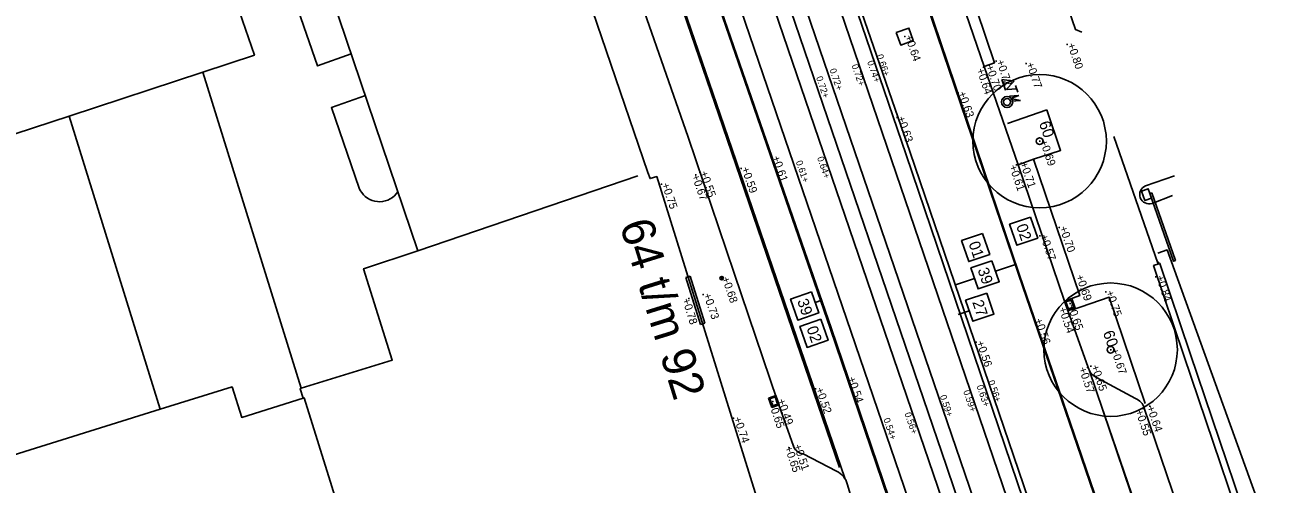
# Model space of a CAD drawing. Extents: x 122462 to 123306, y 485548 to 486417.
# Drawn here: x 122833 to 122889.1, y 485985.5 to 486006.2 of the extents above; entities that cross this region are included whole.
import ezdxf

# ---------------------------------------------------------------- set-up
doc = ezdxf.new("R2010")
doc.units = 0
for name, color, linetype in [('B meubilair trammast', 7, 'Continuous'), ('B-WE-GR-BOOM_BOOMDIAMETER-T25', 7, 'Continuous'), ('B-WE-IE-MEUBILAIR_WEGMEUBILAIR_AFVALBAK-S', 7, 'Continuous'), ('B-WE-IE-MEUBILAIR_WEGMEUBILAIR_SLAGBOOM-S', 7, 'Continuous'), ('B-WE-IE-MEUBILAIR_WEGMEUBILAIR_VERKEERSBORD-S', 7, 'Continuous'), ('B-WE-OG-BEBOUWING_ROOSTER-G', 7, 'Continuous'), ('B-WE-OG-HOOGTEPUNT-S', 7, 'Continuous'), ('B-WE-OG-TOPOKAART-G', 7, 'Continuous'), ('B-WE-RI-HWA_KOLK-S', 7, 'Continuous'), ('B-WE-VH-KANTOPSLUITING_ELEMENT_INRIT-G', 7, 'Continuous'), ('B-WE-VH-KANTOPSLUITING_OPSLUITBAND_100X200-G', 7, 'Continuous'), ('B-WE-VH-KANTOPSLUITING_TROTTOIRBAND-G', 7, 'Continuous'), ('B-WE-VH-KANTOPSLUITING_TROTTOIRBAND_130 150-G', 7, 'Continuous'), ('B-WE-VH-MATERIAALGRENS-G', 7, 'Continuous'), ('B-WE-VH-MATERIAALGRENS_ASFALT-G', 7, 'Continuous'), ('B-WE-VW-MARKERING_LANGS_STREEP_11_010-G', 7, 'Continuous'), ('Bestaand Hoogtemaat vast', 7, 'Continuous'), ('iba7-verkeersbord blauw', 7, 'Continuous'), ('iba7-verkeersbord rood', 7, 'Continuous'), ('Level 1', 7, 'Continuous'), ('Level 11', 7, 'Continuous'), ('Level 17', 7, 'Continuous'), ('Level 19', 7, 'Continuous'), ('Level 21', 7, 'Continuous'), ('Level 24', 7, 'Continuous'), ('Level 4', 7, 'Continuous'), ('V markering 1-1 10 cm', 7, 'Continuous'), ('V markering ononderbroken streep 10 cm', 7, 'Continuous'), ('V materiaalscheiding algemeen', 7, 'Continuous'), ('V Rails', 7, 'Continuous'), ('V riool inspectieput', 7, 'Continuous'), ('V RWS-band 115-225x250 mm specie', 7, 'Continuous'), ('V-WE-GR-BOOM-S', 7, 'Continuous'), ('X-WE-AL-TEKENBLAD-S', 7, 'Continuous')]:
    doc.layers.add(name, color=color, linetype=linetype)

msp = doc.modelspace()

# ---------------------------------------------------------------- linework, layer by layer
at = {"layer": 'B meubilair trammast'}
for p, q in [((122877.451, 486003.674), (122876.889, 486003.749)), ((122876.889, 486003.749), (122877.055, 486003.269)), ((122877.055, 486003.269), (122877.451, 486003.674)), ((122877.505, 486003.486), (122877.608, 486003.187)), ((122877.556, 486003.337), (122877.14, 486003.306)), ((122877.245, 486003.003), (122877.66, 486003.033)), ((122877.66, 486003.033), (122877.285, 486002.889)), ((122877.285, 486002.889), (122877.74, 486002.806)), ((122877.74, 486002.806), (122877.324, 486002.776))]:
    msp.add_line(p, q, dxfattribs=at)
at = {"layer": 'B-WE-IE-MEUBILAIR_WEGMEUBILAIR_AFVALBAK-S'}
for radius in [0.25, 0.156]:
    msp.add_circle((122877.133, 486002.74), radius, dxfattribs=at)
at = {"layer": 'B-WE-IE-MEUBILAIR_WEGMEUBILAIR_SLAGBOOM-S'}
for p, q in [((122883.551, 485998.622), (122884.611, 485995.576)), ((122883.646, 485998.655), (122884.706, 485995.609))]:
    msp.add_line(p, q, dxfattribs=at)
for points in [[(122883.175, 485998.729), (122883.323, 485998.304), (122883.625, 485998.409), (122883.477, 485998.834)], [(122883.646, 485998.655), (122884.706, 485995.609), (122884.611, 485995.576), (122883.551, 485998.622)]]:
    msp.add_lwpolyline(points, close=True, dxfattribs=at)
at = {"layer": 'B-WE-OG-BEBOUWING_ROOSTER-G'}
for p, q in [((122862.872, 485994.904), (122862.681, 485994.844)), ((122863.341, 485992.725), (122862.681, 485994.844)), ((122863.532, 485992.785), (122862.872, 485994.904)), ((122863.532, 485992.785), (122863.341, 485992.725))]:
    msp.add_line(p, q, dxfattribs=at)
at = {"layer": 'B-WE-OG-HOOGTEPUNT-S'}
for p, q in [((122872.532, 486005.705), (122872.532, 486005.665)), ((122872.512, 486005.685), (122872.552, 486005.685)), ((122879.815, 486005.33), (122879.855, 486005.33)), ((122879.835, 486005.35), (122879.835, 486005.31)), ((122876.619, 486004.583), (122876.659, 486004.583)), ((122876.639, 486004.603), (122876.639, 486004.563)), ((122876.05, 486004.303), (122876.09, 486004.303)), ((122876.07, 486004.323), (122876.07, 486004.283)), ((122876.259, 486004.395), (122876.299, 486004.395)), ((122876.279, 486004.415), (122876.279, 486004.375)), ((122877.966, 486004.464), (122878.006, 486004.464)), ((122877.986, 486004.484), (122877.986, 486004.444)), ((122874.907, 486003.153), (122874.947, 486003.153)), ((122874.927, 486003.173), (122874.927, 486003.133)), ((122872.163, 486002.035), (122872.203, 486002.035)), ((122872.183, 486002.055), (122872.183, 486002.015)), ((122878.578, 486000.974), (122878.618, 486000.974)), ((122878.598, 486000.994), (122878.598, 486000.954)), ((122866.539, 486000.257), (122866.579, 486000.257)), ((122866.559, 486000.277), (122866.559, 486000.237)), ((122863.295, 485999.566), (122863.335, 485999.566)), ((122863.315, 485999.586), (122863.315, 485999.546)), ((122865.157, 485999.752), (122865.197, 485999.752)), ((122865.177, 485999.772), (122865.177, 485999.732)), ((122877.529, 485999.904), (122877.569, 485999.904)), ((122877.549, 485999.924), (122877.549, 485999.884)), ((122877.748, 485999.983), (122877.788, 485999.983)), ((122877.768, 486000.003), (122877.768, 485999.963)), ((122861.568, 485999.038), (122861.608, 485999.038)), ((122861.588, 485999.058), (122861.588, 485999.018)), ((122863.109, 485999.46), (122863.149, 485999.46)), ((122863.129, 485999.48), (122863.129, 485999.44)), ((122878.589, 485996.717), (122878.629, 485996.717)), ((122878.609, 485996.737), (122878.609, 485996.697)), ((122879.459, 485997.09), (122879.499, 485997.09)), ((122879.479, 485997.11), (122879.479, 485997.07)), ((122864.277, 485994.81), (122864.317, 485994.81)), ((122864.297, 485994.83), (122864.297, 485994.79)), ((122883.799, 485994.87), (122883.839, 485994.87)), ((122883.819, 485994.89), (122883.819, 485994.85)), ((122862.824, 485993.918), (122862.824, 485993.878)), ((122863.444, 485994.074), (122863.484, 485994.074)), ((122863.464, 485994.094), (122863.464, 485994.054)), ((122880.36, 485994.26), (122880.4, 485994.26)), ((122880.38, 485994.28), (122880.38, 485994.24)), ((122881.552, 485994.194), (122881.592, 485994.194)), ((122881.572, 485994.214), (122881.572, 485994.174)), ((122862.804, 485993.898), (122862.844, 485993.898)), ((122879.773, 485993.573), (122879.813, 485993.573)), ((122879.793, 485993.593), (122879.793, 485993.553)), ((122879.945, 485993.665), (122879.985, 485993.665)), ((122879.965, 485993.685), (122879.965, 485993.645)), ((122878.347, 485992.943), (122878.387, 485992.943)), ((122878.367, 485992.963), (122878.367, 485992.923)), ((122875.721, 485991.933), (122875.761, 485991.933)), ((122875.741, 485991.953), (122875.741, 485991.913)), ((122881.771, 485991.591), (122881.811, 485991.591)), ((122881.791, 485991.611), (122881.791, 485991.571)), ((122880.732, 485990.794), (122880.772, 485990.794)), ((122880.752, 485990.814), (122880.752, 485990.774)), ((122880.885, 485990.848), (122880.925, 485990.848)), ((122880.905, 485990.868), (122880.905, 485990.828)), ((122869.934, 485990.315), (122869.974, 485990.315)), ((122869.954, 485990.335), (122869.954, 485990.295)), ((122868.501, 485989.831), (122868.541, 485989.831)), ((122868.521, 485989.851), (122868.521, 485989.811)), ((122866.578, 485989.261), (122866.618, 485989.261)), ((122866.598, 485989.281), (122866.598, 485989.241)), ((122866.777, 485989.319), (122866.817, 485989.319)), ((122866.797, 485989.339), (122866.797, 485989.299)), ((122883.235, 485988.942), (122883.275, 485988.942)), ((122883.255, 485988.962), (122883.255, 485988.922)), ((122883.525, 485989.047), (122883.565, 485989.047)), ((122883.545, 485989.067), (122883.545, 485989.027)), ((122864.807, 485988.509), (122864.847, 485988.509)), ((122864.827, 485988.529), (122864.827, 485988.489)), ((122867.312, 485987.184), (122867.352, 485987.184)), ((122867.332, 485987.204), (122867.332, 485987.164)), ((122867.506, 485987.281), (122867.546, 485987.281)), ((122867.526, 485987.301), (122867.526, 485987.261))]:
    msp.add_line(p, q, dxfattribs=at)
at = {"layer": 'B-WE-OG-TOPOKAART-G'}
msp.add_line((122860.981, 485999.574), (122854.941, 486017.262), dxfattribs=at)
msp.add_lwpolyline([(122848.664, 485979.329), (122849.182, 485977.768), (122866.425, 485983.141), (122861.375, 485999.38), (122861.077, 485999.291), (122860.981, 485999.574)], dxfattribs=at)
at = {"layer": 'B-WE-RI-HWA_KOLK-S'}
for p, q in [((122879.716, 485993.774), (122880.045, 485993.892)), ((122879.867, 485993.35), (122879.716, 485993.774)), ((122879.732, 485993.727), (122879.737, 485993.728)), ((122879.777, 485993.647), (122879.75, 485993.722)), ((122879.766, 485993.632), (122879.771, 485993.634)), ((122879.775, 485993.609), (122879.779, 485993.611)), ((122879.819, 485993.529), (122879.792, 485993.605)), ((122879.808, 485993.515), (122879.813, 485993.516)), ((122879.817, 485993.491), (122879.821, 485993.493)), ((122879.845, 485993.456), (122879.834, 485993.487)), ((122879.861, 485993.412), (122879.845, 485993.456)), ((122879.85, 485993.397), (122879.855, 485993.399)), ((122880.197, 485993.468), (122879.867, 485993.35)), ((122880.045, 485993.892), (122880.197, 485993.468)), ((122866.396, 485989.417), (122866.727, 485989.532)), ((122866.544, 485988.992), (122866.396, 485989.417)), ((122866.727, 485989.532), (122866.875, 485989.107)), ((122866.732, 485989.47), (122866.748, 485989.426)), ((122866.743, 485989.485), (122866.738, 485989.483)), ((122866.748, 485989.426), (122866.759, 485989.395)), ((122866.875, 485989.107), (122866.544, 485988.992)), ((122866.776, 485989.39), (122866.771, 485989.389)), ((122866.773, 485989.352), (122866.8, 485989.277)), ((122866.784, 485989.367), (122866.78, 485989.365)), ((122866.817, 485989.272), (122866.812, 485989.271)), ((122866.815, 485989.234), (122866.841, 485989.159)), ((122866.825, 485989.249), (122866.821, 485989.247)), ((122866.858, 485989.154), (122866.854, 485989.153))]:
    msp.add_line(p, q, dxfattribs=at)
for points in [[(122880.015, 485993.828), (122880.133, 485993.498), (122879.897, 485993.414), (122879.78, 485993.743)], [(122866.575, 485989.055), (122866.46, 485989.386), (122866.696, 485989.468), (122866.811, 485989.138)]]:
    msp.add_lwpolyline(points, close=True, dxfattribs=at)
for centre, start, end in [((122879.741, 485993.719), 19.6993, 109.6993), ((122879.767, 485993.644), 289.6993, 19.6993), ((122879.783, 485993.601), 19.6993, 109.6993), ((122879.81, 485993.526), 289.6993, 19.6993), ((122879.825, 485993.483), 19.6993, 109.6993), ((122879.852, 485993.408), 289.6993, 19.6993), ((122866.742, 485989.474), 109.2266, 199.2266), ((122866.768, 485989.398), 199.2266, 289.2266), ((122866.783, 485989.356), 109.2266, 199.2266), ((122866.809, 485989.28), 199.2266, 289.2266), ((122866.824, 485989.238), 109.2266, 199.2266), ((122866.85, 485989.162), 199.2266, 289.2266)]:
    msp.add_arc(centre, 0.01, start, end, dxfattribs=at)
at = {"layer": 'B-WE-VH-KANTOPSLUITING_ELEMENT_INRIT-G'}
for points in [[(122876.1, 486004.342), (122876.567, 486004.501), (122874.962, 486009.263), (122874.461, 486009.099)], [(122879.713, 485993.773), (122880.397, 485994.026), (122878.321, 486000.168), (122877.633, 485999.918)]]:
    msp.add_lwpolyline(points, close=True, dxfattribs=at)
at = {"layer": 'B-WE-VH-KANTOPSLUITING_OPSLUITBAND_100X200-G'}
for points in [[(122877.145, 486001.764), (122878.924, 486002.389)], [(122878.924, 486002.389), (122879.537, 486000.558), (122878.321, 486000.168)], [(122881.93, 486001.19), (122883.916, 485995.481)], [(122880.032, 485993.379), (122881.726, 485993.953), (122883.347, 485989.179)]]:
    msp.add_lwpolyline(points, dxfattribs=at)
at = {"layer": 'B-WE-VH-KANTOPSLUITING_TROTTOIRBAND-G'}
for points in [[(122883.362, 485998.964), (122884.664, 485999.414)], [(122884.567, 485998.537), (122883.65, 485998.177)]]:
    msp.add_lwpolyline(points, dxfattribs=at)
msp.add_arc((122883.517, 485998.575), 0.419, 111.5982, 288.5162, dxfattribs=at)
at = {"layer": 'B-WE-VH-KANTOPSLUITING_TROTTOIRBAND_130 150-G'}
for p, q in [((122877.633, 485999.918), (122876.1, 486004.342)), ((122880.779, 485990.795), (122879.713, 485993.773))]:
    msp.add_line(p, q, dxfattribs=at)
for points in [[(122882.902, 485989.401), (122881.147, 485990.35)], [(122885.07, 485983.752), (122883.304, 485988.967)]]:
    msp.add_lwpolyline(points, dxfattribs=at)
for centre, radius, start, end in [((122881.424, 485990.953), 0.664, 193.811, 245.3712), ((122882.655, 485988.77), 0.678, 16.8688, 68.5986)]:
    msp.add_arc(centre, radius, start, end, dxfattribs=at)
at = {"layer": 'B-WE-VH-MATERIAALGRENS-G'}
for points in [[(122869.833, 485985.807), (122864.223, 486002.181), (122860.47, 486013.137), (122856.82, 486023.786), (122852.933, 486035.191), (122852.304, 486036.83)], [(122878.772, 486010.178), (122880.204, 486006.001), (122880.488, 486005.883)]]:
    msp.add_lwpolyline(points, dxfattribs=at)
at = {"layer": 'B-WE-VH-MATERIAALGRENS_ASFALT-G'}
msp.add_line((122884.173, 485980.794), (122880.816, 485990.687), dxfattribs=at)
at = {"layer": 'B-WE-VW-MARKERING_LANGS_STREEP_11_010-G'}
for points in [[(122869.601, 485986.295), (122864.164, 486002.161), (122860.412, 486013.116), (122856.761, 486023.765), (122852.874, 486035.171)], [(122883.585, 485982.641), (122881.201, 485989.581)]]:
    msp.add_lwpolyline(points, dxfattribs=at)
at = {"layer": 'iba7-verkeersbord blauw'}
msp.add_circle((122864.297, 485994.81), 0.08, dxfattribs=at)
at = {"layer": 'iba7-verkeersbord rood'}
for centre, radius in [((122878.596, 486000.977), 3), ((122878.596, 486000.977), 0.15), ((122878.596, 486000.977), 0.15), ((122881.789, 485991.595), 3), ((122881.789, 485991.595), 0.15), ((122881.789, 485991.595), 0.15)]:
    msp.add_circle(centre, radius, dxfattribs=at)
at = {"layer": 'Level 1'}
for p, q in [((122844.648, 486013.747), (122850.629, 485996.039)), ((122840.962, 486004.087), (122834.942, 486002.105)), ((122834.942, 486002.105), (122830.959, 486000.793)), ((122839.046, 485988.913), (122830.659, 485986.304))]:
    msp.add_line(p, q, dxfattribs=at)
for points in [[(122840.723, 486012.264), (122843.279, 486004.85), (122840.962, 486004.087)], [(122850.629, 485996.039), (122848.188, 485995.235), (122849.476, 485991.128), (122845.389, 485989.856)], [(122845.471, 485989.406), (122842.713, 485988.547), (122842.274, 485989.917), (122839.046, 485988.913)], [(122845.389, 485989.856), (122845.334, 485989.839), (122845.471, 485989.406)]]:
    msp.add_lwpolyline(points, dxfattribs=at)
at = {"layer": 'Level 11'}
for points in [[(122847.633, 486004.909), (122846.11, 486004.359), (122844.87, 486007.959), (122844.854, 486008.085), (122844.853, 486008.211), (122844.866, 486008.337), (122844.893, 486008.461), (122844.934, 486008.581), (122844.988, 486008.695), (122845.055, 486008.803), (122845.133, 486008.902), (122845.222, 486008.992), (122845.321, 486009.071), (122845.429, 486009.138), (122845.543, 486009.193), (122845.662, 486009.234), (122845.786, 486009.262), (122845.912, 486009.275), (122846.038, 486009.274), (122846.164, 486009.259)], [(122849.73, 485998.7), (122849.659, 485998.604), (122849.577, 485998.517), (122849.485, 485998.441), (122849.385, 485998.376), (122849.277, 485998.324), (122849.164, 485998.286), (122849.047, 485998.261), (122848.928, 485998.251), (122848.809, 485998.255), (122848.691, 485998.274), (122848.576, 485998.307), (122848.466, 485998.354), (122848.362, 485998.413), (122848.267, 485998.485), (122848.18, 485998.568), (122848.105, 485998.66), (122848.041, 485998.761), (122847.99, 485998.869), (122846.74, 486002.489), (122848.27, 486003.025)]]:
    msp.add_lwpolyline(points, dxfattribs=at)
at = {"layer": 'Level 17'}
msp.add_line((122883.963, 485995.463), (122883.934, 485995.544), dxfattribs=at)
at = {"layer": 'Level 19'}
for p, q in [((122840.962, 486004.087), (122845.389, 485989.856)), ((122839.046, 485988.913), (122834.942, 486002.105))]:
    msp.add_line(p, q, dxfattribs=at)
at = {"layer": 'Level 21'}
for points in [[(122883.963, 485995.463), (122883.721, 485995.381), (122885.081, 485991.331), (122892.361, 485969.791), (122893.4, 485966.854)], [(122893.683, 485966.954), (122892.645, 485969.889), (122885.365, 485991.427), (122884.005, 485995.477), (122883.963, 485995.463)]]:
    msp.add_lwpolyline(points, dxfattribs=at)
at = {"layer": 'Level 24'}
msp.add_lwpolyline([(122883.913, 485995.942), (122884.326, 485996.082), (122894.409, 485968.144), (122927.341, 485980.139)], dxfattribs=at)
at = {"layer": 'Level 4'}
msp.add_line((122850.629, 485996.039), (122860.52, 485999.417), dxfattribs=at)
msp.add_lwpolyline([(122845.471, 485989.406), (122845.524, 485989.423), (122848.664, 485979.329)], dxfattribs=at)
at = {"layer": 'V markering 1-1 10 cm'}
msp.add_line((122878.952, 485973.058), (122874.406, 485986.361), dxfattribs=at)
for points in [[(122861.268, 486043.255), (122864.477, 486033.82), (122868.105, 486023.234), (122872.215, 486011.133), (122877.675, 485994.999), (122880.312, 485987.313), (122885.038, 485973.513), (122892.674, 485951.631), (122899.173, 485932.732), (122905.905, 485913.305)], [(122897.69, 485909.552), (122896.019, 485914.579), (122892.466, 485924.842), (122886.539, 485941.858), (122880.87, 485958.414), (122875.603, 485973.852), (122873.11, 485981.1), (122869.222, 485992.577), (122863.38, 486009.478), (122855.336, 486033.09), (122853.219, 486039.33)]]:
    msp.add_lwpolyline(points, dxfattribs=at)
at = {"layer": 'V markering ononderbroken streep 10 cm'}
msp.add_line((122874.406, 485986.361), (122855.755, 486040.94), dxfattribs=at)
msp.add_lwpolyline([(122878.319, 485984.197), (122872.773, 486000.466), (122867.161, 486016.698), (122860.607, 486035.872), (122857.454, 486044.963)], dxfattribs=at)
at = {"layer": 'V materiaalscheiding algemeen'}
for points in [[(122897.072, 485911.4), (122895.975, 485914.564), (122892.423, 485924.827), (122886.495, 485941.843), (122880.827, 485958.399), (122875.559, 485973.837), (122873.066, 485981.085), (122869.178, 485992.562), (122863.337, 486009.463), (122855.292, 486033.075), (122851.509, 486044.226)], [(122861.232, 486043.247), (122864.442, 486033.808), (122868.07, 486023.222), (122872.18, 486011.121), (122877.64, 485994.987), (122880.277, 485987.301), (122885.003, 485973.501), (122892.639, 485951.618), (122899.138, 485932.72), (122905.87, 485913.293)]]:
    msp.add_lwpolyline(points, dxfattribs=at)
at = {"layer": 'V Rails'}
for p, q in [((122859.04, 486037.86), (122898.563, 485922.205)), ((122857.682, 486037.396), (122897.205, 485921.741)), ((122856.774, 486035.862), (122895.923, 485921.303)), ((122855.416, 486035.398), (122894.565, 485920.838))]:
    msp.add_line(p, q, dxfattribs=at)
at = {"layer": 'V riool inspectieput'}
msp.add_lwpolyline([(122872.15, 486005.871), (122872.346, 486005.303), (122872.913, 486005.5), (122872.717, 486006.067)], close=True, dxfattribs=at)
at = {"layer": 'V RWS-band 115-225x250 mm specie'}
msp.add_lwpolyline([(122856.63, 486046.061), (122856.864, 486046.126), (122860.451, 486035.813), (122867.025, 486016.652), (122872.586, 486000.358), (122878.14, 485984.014)], dxfattribs=at)
at = {"layer": 'V-WE-GR-BOOM-S'}
msp.add_line((122869.94, 485985.555), (122870.438, 485983.947), dxfattribs=at)
for points in [[(122852.481, 486031.173), (122852.776, 486030.329), (122853.248, 486029.041), (122856.391, 486019.807), (122859.841, 486009.625), (122862.795, 486001.163), (122864.85, 485995.031), (122866.797, 485989.319), (122867.519, 485987.249)], [(122867.961, 485986.902), (122869.462, 485986.123)]]:
    msp.add_lwpolyline(points, dxfattribs=at)
for centre, radius, start, end in [((122868.049, 485987.47), 0.574, 202.5888, 261.2252), ((122869.137, 485985.364), 0.825, 13.3539, 66.8224)]:
    msp.add_arc(centre, radius, start, end, dxfattribs=at)
at = {"layer": 'X-WE-AL-TEKENBLAD-S'}
for p, q in [((122876.614, 485995.123), (122877.555, 485995.444)), ((122875.668, 485994.799), (122874.815, 485994.508)), ((122868.501, 485993.724), (122868.799, 485993.826)), ((122875.429, 485993.344), (122874.935, 485993.175)), ((122875.429, 485993.344), (122875.429, 485993.344))]:
    msp.add_line(p, q, dxfattribs=at)
for points in [[(122878.19, 485997.563), (122878.513, 485996.617), (122877.567, 485996.294), (122877.243, 485997.24)], [(122876.032, 485996.826), (122876.355, 485995.88), (122875.409, 485995.556), (122875.086, 485996.503)], [(122876.452, 485995.596), (122876.776, 485994.65), (122875.83, 485994.326), (122875.506, 485995.273)], [(122868.339, 485994.197), (122868.663, 485993.251), (122867.717, 485992.928), (122867.393, 485993.874)], [(122876.214, 485994.14), (122876.537, 485993.194), (122875.591, 485992.871), (122875.267, 485993.817)], [(122868.76, 485992.967), (122869.083, 485992.021), (122868.137, 485991.697), (122867.814, 485992.644)]]:
    msp.add_lwpolyline(points, close=True, dxfattribs=at)

# ---------------------------------------------------------------- texts
at = {"layer": 'B-WE-GR-BOOM_BOOMDIAMETER-T25'}
for p in [(122878.558, 486001.788), (122881.436, 485992.364)]:
    msp.add_text('60', height=0.5, rotation=289, dxfattribs=at).set_placement(p)
at = {"layer": 'B-WE-IE-MEUBILAIR_WEGMEUBILAIR_VERKEERSBORD-S'}
msp.add_text('64 t/m 92', height=1.5, rotation=287.2756, dxfattribs=at).set_placement((122859.693, 485997.222))
at = {"layer": 'B-WE-OG-HOOGTEPUNT-S'}
for s, rotation, p in [('+0.64', 289, (122872.532, 486005.685)), ('+0.80', 289, (122879.835, 486005.33)), ('+0.72', 289, (122876.639, 486004.583)), ('+0.64', 289, (122875.75, 486004.194)), ('+0.70', 289, (122876.166, 486004.351)), ('+0.77', 289, (122877.986, 486004.464)), ('+0.63', 289, (122874.927, 486003.153)), ('+0.63', 289, (122872.183, 486002.035)), ('+0.69', 289, (122878.598, 486000.974)), ('+0.61', 289, (122866.559, 486000.257)), ('+0.55', 289, (122863.315, 485999.566)), ('+0.59', 289, (122865.177, 485999.752)), ('+0.61', 289, (122877.217, 485999.848)), ('+0.71', 289, (122877.709, 485999.983)), ('+0.75', 289, (122861.588, 485999.038)), ('+0.67', 289, (122862.942, 485999.419)), ('+0.57', 289, (122878.609, 485996.717)), ('+0.70', 289, (122879.479, 485997.09)), ('+0.68', 289, (122864.297, 485994.81)), ('+0.69', 289, (122880.222, 485994.906)), ('+0.84', 289, (122883.819, 485994.87)), ('+0.73', 289, (122863.464, 485994.074)), ('+0.75', 289, (122881.572, 485994.194)), ('+0.78', 287.2746, (122862.517, 485993.855)), ('+0.54', 289, (122879.442, 485993.448)), ('+0.65', 289, (122879.839, 485993.581)), ('+0.56', 289, (122878.367, 485992.943)), ('+0.56', 289, (122875.741, 485991.933)), ('+0.67', 289, (122881.791, 485991.591)), ('+0.57', 289, (122880.348, 485990.749)), ('+0.65', 289, (122880.905, 485990.848)), ('+0.54', 289, (122869.954, 485990.315)), ('+0.52', 289, (122868.521, 485989.831)), ('+0.65', 289, (122866.402, 485989.175)), ('+0.49', 289, (122866.797, 485989.319)), ('+0.55', 289, (122882.894, 485988.836)), ('+0.64', 289, (122883.404, 485989.008)), ('+0.74', 289, (122864.827, 485988.509)), ('+0.65', 289, (122867.119, 485987.193)), ('+0.51', 289, (122867.526, 485987.281))]:
    msp.add_text(s, height=0.36, rotation=rotation, dxfattribs=at).set_placement(p)
at = {"layer": 'Bestaand Hoogtemaat vast'}
for s, rotation, p in [('0.74+', 288.9199, (122870.835, 486004.545)), ('0.66+', 288.9199, (122871.256, 486004.829)), ('0.72+', 288.9199, (122869.141, 486004.192)), ('0.72+', 288.9199, (122870.135, 486004.383)), ('0.72+', 288.9199, (122868.534, 486003.842)), ('0.61+', 288.9203, (122867.624, 486000.049)), ('0.64+', 288.9199, (122868.58, 486000.226)), ('0.63+', 288.9203, (122875.755, 485989.954)), ('0.56+', 288.9203, (122876.266, 485990.163)), ('0.59+', 288.9203, (122874.102, 485989.506)), ('0.59+', 288.9203, (122875.155, 485989.721)), ('0.54+', 288.7703, (122871.56, 485988.468)), ('0.56+', 288.9203, (122872.514, 485988.721))]:
    msp.add_text(s, height=0.3, rotation=rotation, dxfattribs=at).set_placement(p)
at = {"layer": 'iba7-verkeersbord blauw'}
msp.add_text('W', height=0.08, dxfattribs=at).set_placement((122864.255, 485994.768))
at = {"layer": 'X-WE-AL-TEKENBLAD-S'}
for s, p in [('02', (122877.536, 485997.158)), ('01', (122875.394, 485996.373)), ('39', (122875.799, 485995.19)), ('39', (122867.686, 485993.791)), ('27', (122875.56, 485993.734)), ('02', (122868.106, 485992.561))]:
    msp.add_text(s, height=0.5, rotation=288.867, dxfattribs=at).set_placement(p)

doc.saveas('drawing.dxf')
